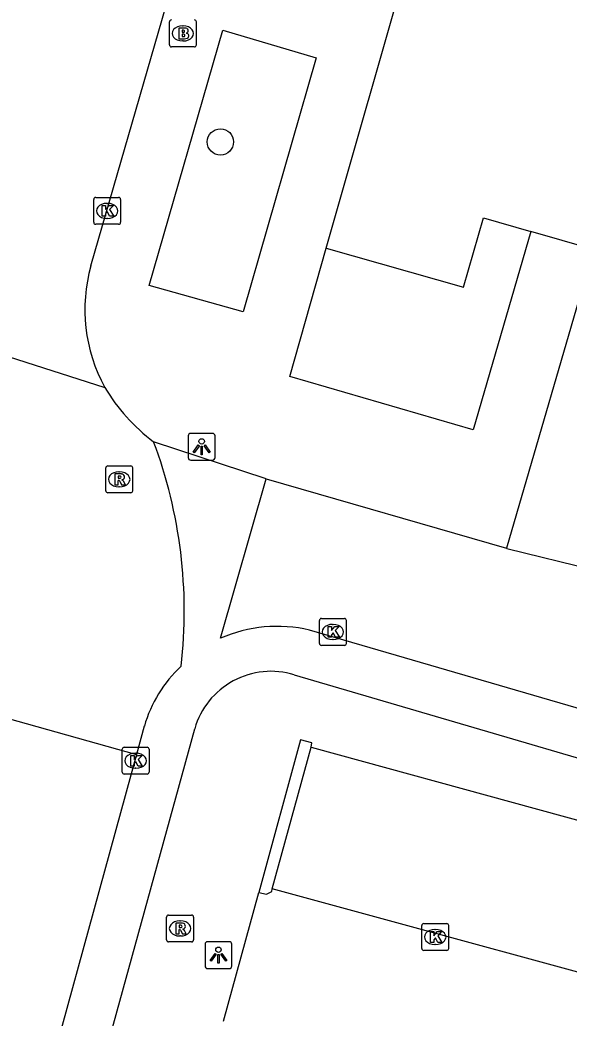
# Model space of a CAD drawing. Extents: x 159822 to 160765, y 380693 to 381634.
# Drawn here: x 160412.52 to 160432.95, y 381139.44 to 381176.59 of the extents above; entities that cross this region are included whole.
import ezdxf

# ---------------------------------------------------------------- set-up
doc = ezdxf.new("R2010")
doc.units = 0
for name, color, linetype in [('IMGEO_Berm_open', 7, 'Continuous'), ('IMGEO_Boom', 7, 'Continuous'), ('IMGEO_Brandkraan', 7, 'Continuous'), ('IMGEO_Kolk', 7, 'Continuous'), ('IMGEO_Lichtpunt', 7, 'Continuous'), ('IMGEO_Pand', 7, 'Continuous'), ('IMGEO_Parkeervlak_open', 7, 'Continuous'), ('IMGEO_Rijbaan_lokaal_open', 7, 'Continuous'), ('IMGEO_Rioolput', 7, 'Continuous'), ('IMGEO_Voetpad_open', 7, 'Continuous')]:
    doc.layers.add(name, color=color, linetype=linetype)

msp = doc.modelspace()

# ---------------------------------------------------------------- linework, layer by layer
at = {"layer": 'IMGEO_Berm_open'}
msp.add_lwpolyline([(160423.354, 381149.521), (160423.382, 381149.682), (160422.953, 381149.786), (160421.411, 381144.113)], dxfattribs=at)
at = {"layer": 'IMGEO_Boom'}
msp.add_circle((160419.978, 381172.048), 0.489, dxfattribs=at)
at = {"layer": 'IMGEO_Brandkraan'}
for p, q in [((160418.082, 381175.661), (160418.082, 381176.513)), ((160419.083, 381176.513), (160419.083, 381175.661)), ((160418.57, 381176.367), (160418.595, 381176.367)), ((160418.593, 381175.807), (160418.568, 381175.807)), ((160419.009, 381175.587), (160418.157, 381175.587))]:
    msp.add_line(p, q, dxfattribs=at)
for points in [[(160418.082, 381175.661), (160418.082, 381176.513)], [(160419.083, 381176.513), (160419.083, 381175.661)], [(160418.43, 381176.287), (160418.43, 381175.887), (160418.643, 381175.887)], [(160418.661, 381176.287), (160418.43, 381176.287)], [(160418.609, 381176.206), (160418.555, 381176.206), (160418.555, 381176.13)], [(160418.555, 381176.13), (160418.608, 381176.13)], [(160418.617, 381176.054), (160418.555, 381176.054), (160418.555, 381175.973)], [(160418.555, 381175.973), (160418.617, 381175.973)], [(160419.009, 381175.587), (160418.157, 381175.587)]]:
    msp.add_lwpolyline(points, dxfattribs=at)
for centre, radius, start, end in [((160418.159, 381176.511), 0.0765, 91.552, 178.448), ((160418.159, 381176.511), 0.0765, 91.552, 178.448), ((160419.007, 381176.511), 0.0765, 1.552, 88.448), ((160419.007, 381176.511), 0.0765, 1.552, 88.448), ((160418.61, 381176.168), 0.0379, 267.8285, 90.9355), ((160418.665, 381176.142), 0.145, 59.4692, 91.5367), ((160418.69, 381176.189), 0.0922, 285.5137, 58.1501), ((160418.695, 381175.997), 0.105, 301.3115, 78.989), ((160418.618, 381176.013), 0.0404, 269.8759, 90.5077), ((160418.649, 381176.138), 0.251, 268.6676, 293.5347), ((160418.159, 381175.663), 0.0765, 181.552, 268.448), ((160418.159, 381175.663), 0.0765, 181.552, 268.448), ((160419.007, 381175.663), 0.0765, 271.552, 358.448), ((160419.007, 381175.663), 0.0765, 271.552, 358.448)]:
    msp.add_arc(centre, radius, start, end, dxfattribs=at)
for centre, major_axis, ratio, start_param, end_param in [((160418.569, 381176.087), (-0.387, 0.002), 0.722429, 4.712389, 7.853982), ((160418.594, 381176.087), (-0.39, 0.002), 0.717154, 1.570796, 4.712389)]:
    msp.add_ellipse(centre, major_axis=major_axis, ratio=ratio, start_param=start_param, end_param=end_param, dxfattribs=at)
at = {"layer": 'IMGEO_Kolk'}
for p, q in [((160415.265, 381169.055), (160415.265, 381169.907)), ((160415.34, 381169.981), (160416.192, 381169.981)), ((160416.266, 381169.907), (160416.266, 381169.055)), ((160415.753, 381169.761), (160415.778, 381169.761)), ((160415.776, 381169.201), (160415.751, 381169.201)), ((160416.192, 381168.981), (160415.34, 381168.981)), ((160423.662, 381153.383), (160423.662, 381154.235)), ((160423.737, 381154.309), (160424.589, 381154.309)), ((160424.663, 381154.235), (160424.663, 381153.383)), ((160424.15, 381154.089), (160424.175, 381154.089)), ((160424.173, 381153.529), (160424.148, 381153.529)), ((160424.589, 381153.309), (160423.737, 381153.309)), ((160416.326, 381148.588), (160416.326, 381149.44)), ((160416.401, 381149.514), (160417.253, 381149.514)), ((160417.327, 381149.44), (160417.327, 381148.588)), ((160416.814, 381149.294), (160416.839, 381149.294)), ((160416.837, 381148.734), (160416.812, 381148.734)), ((160417.253, 381148.514), (160416.401, 381148.514)), ((160427.469, 381142.026), (160427.469, 381142.878)), ((160427.544, 381142.952), (160428.396, 381142.952)), ((160427.957, 381142.732), (160427.982, 381142.732)), ((160428.47, 381142.878), (160428.47, 381142.026)), ((160428.396, 381141.952), (160427.544, 381141.952)), ((160427.98, 381142.172), (160427.955, 381142.172))]:
    msp.add_line(p, q, dxfattribs=at)
for points in [[(160415.265, 381169.055), (160415.265, 381169.907)], [(160415.34, 381169.981), (160416.192, 381169.981)], [(160416.266, 381169.907), (160416.266, 381169.055)], [(160415.586, 381169.681), (160415.709, 381169.681), (160415.709, 381169.53), (160415.839, 381169.681), (160416.003, 381169.681), (160415.857, 381169.53), (160416.01, 381169.281), (160415.858, 381169.281), (160415.773, 381169.445), (160415.709, 381169.378), (160415.709, 381169.281), (160415.586, 381169.281), (160415.586, 381169.681)], [(160416.192, 381168.981), (160415.34, 381168.981)], [(160423.662, 381153.383), (160423.662, 381154.235)], [(160423.737, 381154.309), (160424.589, 381154.309)], [(160424.663, 381154.235), (160424.663, 381153.383)], [(160423.983, 381154.009), (160424.106, 381154.009), (160424.106, 381153.858), (160424.236, 381154.009), (160424.4, 381154.009), (160424.254, 381153.858), (160424.407, 381153.609), (160424.255, 381153.609), (160424.17, 381153.773), (160424.106, 381153.706), (160424.106, 381153.609), (160423.983, 381153.609), (160423.983, 381154.009)], [(160424.589, 381153.309), (160423.737, 381153.309)], [(160416.326, 381148.588), (160416.326, 381149.44)], [(160416.401, 381149.514), (160417.253, 381149.514)], [(160417.327, 381149.44), (160417.327, 381148.588)], [(160416.647, 381149.214), (160416.77, 381149.214), (160416.77, 381149.063), (160416.9, 381149.214), (160417.064, 381149.214), (160416.918, 381149.063), (160417.071, 381148.814), (160416.919, 381148.814), (160416.834, 381148.978), (160416.77, 381148.911), (160416.77, 381148.814), (160416.647, 381148.814), (160416.647, 381149.214)], [(160417.253, 381148.514), (160416.401, 381148.514)], [(160427.469, 381142.026), (160427.469, 381142.878)], [(160427.544, 381142.952), (160428.396, 381142.952)], [(160428.47, 381142.878), (160428.47, 381142.026)], [(160427.79, 381142.652), (160427.913, 381142.652), (160427.913, 381142.501), (160428.043, 381142.652), (160428.207, 381142.652), (160428.061, 381142.501), (160428.214, 381142.252), (160428.062, 381142.252), (160427.977, 381142.416), (160427.913, 381142.349), (160427.913, 381142.252), (160427.79, 381142.252), (160427.79, 381142.652)], [(160428.396, 381141.952), (160427.544, 381141.952)]]:
    msp.add_lwpolyline(points, dxfattribs=at)
for centre, start, end in [((160415.342, 381169.905), 91.552, 178.448), ((160415.342, 381169.905), 91.552, 178.448), ((160416.19, 381169.905), 1.552, 88.448), ((160416.19, 381169.905), 1.552, 88.448), ((160415.342, 381169.057), 181.552, 268.448), ((160415.342, 381169.057), 181.552, 268.448), ((160416.19, 381169.057), 271.552, 358.448), ((160416.19, 381169.057), 271.552, 358.448), ((160423.739, 381154.233), 91.552, 178.448), ((160423.739, 381154.233), 91.552, 178.448), ((160424.587, 381154.233), 1.552, 88.448), ((160424.587, 381154.233), 1.552, 88.448), ((160423.739, 381153.385), 181.552, 268.448), ((160423.739, 381153.385), 181.552, 268.448), ((160424.587, 381153.385), 271.552, 358.448), ((160424.587, 381153.385), 271.552, 358.448), ((160416.403, 381149.438), 91.552, 178.448), ((160416.403, 381149.438), 91.552, 178.448), ((160417.251, 381149.438), 1.552, 88.448), ((160417.251, 381149.438), 1.552, 88.448), ((160416.403, 381148.59), 181.552, 268.448), ((160416.403, 381148.59), 181.552, 268.448), ((160417.251, 381148.59), 271.552, 358.448), ((160417.251, 381148.59), 271.552, 358.448), ((160427.546, 381142.876), 91.552, 178.448), ((160427.546, 381142.876), 91.552, 178.448), ((160428.394, 381142.876), 1.552, 88.448), ((160428.394, 381142.876), 1.552, 88.448), ((160427.546, 381142.028), 181.552, 268.448), ((160427.546, 381142.028), 181.552, 268.448), ((160428.394, 381142.028), 271.552, 358.448), ((160428.394, 381142.028), 271.552, 358.448)]:
    msp.add_arc(centre, 0.0765, start, end, dxfattribs=at)
for centre, major_axis, ratio, start_param, end_param in [((160415.752, 381169.481), (-0.387, 0.002), 0.722429, 4.712389, 7.853982), ((160415.777, 381169.481), (-0.39, 0.002), 0.717154, 1.570796, 4.712389), ((160424.149, 381153.809), (-0.387, 0.002), 0.722429, 4.712389, 7.853982), ((160424.174, 381153.809), (-0.39, 0.002), 0.717154, 1.570796, 4.712389), ((160416.813, 381149.014), (-0.387, 0.002), 0.722429, 4.712389, 7.853982), ((160416.838, 381149.014), (-0.39, 0.002), 0.717154, 1.570796, 4.712389), ((160427.956, 381142.452), (-0.387, 0.002), 0.722429, 4.712389, 7.853982), ((160427.981, 381142.452), (-0.39, 0.002), 0.717154, 1.570796, 4.712389)]:
    msp.add_ellipse(centre, major_axis=major_axis, ratio=ratio, start_param=start_param, end_param=end_param, dxfattribs=at)
at = {"layer": 'IMGEO_Lichtpunt'}
for p, q in [((160418.783, 381161.104), (160418.783, 381160.297)), ((160418.783, 381161.104), (160418.783, 381160.297)), ((160419.685, 381161.199), (160418.877, 381161.199)), ((160419.685, 381161.199), (160418.877, 381161.199)), ((160419.779, 381160.297), (160419.779, 381161.104)), ((160419.779, 381160.297), (160419.779, 381161.104)), ((160418.877, 381160.203), (160419.685, 381160.203)), ((160418.877, 381160.203), (160419.685, 381160.203)), ((160419.407, 381142.18), (160419.407, 381141.373)), ((160419.407, 381142.18), (160419.407, 381141.373)), ((160420.309, 381142.275), (160419.501, 381142.275)), ((160420.309, 381142.275), (160419.501, 381142.275)), ((160420.403, 381141.373), (160420.403, 381142.18)), ((160420.403, 381141.373), (160420.403, 381142.18)), ((160419.501, 381141.279), (160420.309, 381141.279)), ((160419.501, 381141.279), (160420.309, 381141.279))]:
    msp.add_line(p, q, dxfattribs=at)
for points in [[(160419.157, 381160.768), (160419.196, 381160.74), (160419.008, 381160.478), (160418.97, 381160.505), (160419.157, 381160.768)], [(160419.259, 381160.72), (160419.306, 381160.72), (160419.306, 381160.398), (160419.259, 381160.398), (160419.259, 381160.72)], [(160419.369, 381160.74), (160419.407, 381160.767), (160419.594, 381160.505), (160419.555, 381160.477), (160419.369, 381160.74)], [(160419.781, 381141.844), (160419.82, 381141.816), (160419.632, 381141.554), (160419.594, 381141.581), (160419.781, 381141.844)], [(160419.883, 381141.796), (160419.93, 381141.796), (160419.93, 381141.474), (160419.883, 381141.474), (160419.883, 381141.796)], [(160419.993, 381141.816), (160420.031, 381141.843), (160420.218, 381141.581), (160420.179, 381141.553), (160419.993, 381141.816)]]:
    msp.add_lwpolyline(points, dxfattribs=at)
for centre in [(160419.282, 381160.902), (160419.906, 381141.978)]:
    msp.add_circle(centre, 0.0994, dxfattribs=at)
for centre, start, end in [((160418.877, 381161.104), 90, 180), ((160418.877, 381161.104), 90, 180), ((160419.685, 381161.104), 0, 90), ((160419.685, 381161.104), 0, 90), ((160418.877, 381160.297), 180, 270), ((160418.877, 381160.297), 180, 270), ((160419.685, 381160.297), 270, 0), ((160419.685, 381160.297), 270, 360), ((160419.501, 381142.18), 90, 180), ((160419.501, 381142.18), 90, 180), ((160420.309, 381142.18), 0, 90), ((160420.309, 381142.18), 0, 90), ((160419.501, 381141.373), 180, 270), ((160419.501, 381141.373), 180, 270), ((160420.309, 381141.373), 270, 0), ((160420.309, 381141.373), 270, 360)]:
    msp.add_arc(centre, 0.0946, start, end, dxfattribs=at)
at = {"layer": 'IMGEO_Pand'}
for points in [[(160423.911, 381168.099), (160433.345, 381201.136), (160437.138, 381200.053), (160437.464, 381201.195), (160437.252, 381201.413), (160437.307, 381201.818), (160437.934, 381201.555), (160442.333, 381204.902), (160442.35, 381205.648), (160442.739, 381205.64), (160442.732, 381205.305), (160444.103, 381205.275), (160444.177, 381208.684)], [(160423.911, 381168.099), (160429.028, 381166.638), (160429.765, 381169.218), (160431.532, 381168.714)], [(160433.861, 381168.049), (160431.532, 381168.714)]]:
    msp.add_lwpolyline(points, dxfattribs=at)
at = {"layer": 'IMGEO_Parkeervlak_open'}
for points in [[(160421.909, 381144.246), (160423.354, 381149.521)], [(160423.354, 381149.521), (160440.197, 381144.899)]]:
    msp.add_lwpolyline(points, dxfattribs=at)
at = {"layer": 'IMGEO_Rijbaan_lokaal_open'}
for points in [[(160415.163, 381167.44), (160419.643, 381182.965)], [(160402.597, 381167.098), (160415.681, 381162.912)], [(160419.978, 381153.571), (160421.685, 381159.51)], [(160421.685, 381159.51), (160430.618, 381156.923)], [(160430.618, 381156.923), (160430.636, 381156.918), (160450.057, 381152.144)], [(160441.56, 381148.553), (160423.297, 381153.876)], [(160412.051, 381150.594), (160416.86, 381149.246)], [(160417.149, 381150.3), (160416.86, 381149.246)], [(160416.86, 381149.246), (160412.312, 381132.643), (160411.683, 381130.26)], [(160421.411, 381144.113), (160421.697, 381144.048), (160421.895, 381144.145), (160421.909, 381144.246)], [(160438.732, 381139.653), (160421.909, 381144.246)], [(160420.089, 381139.322), (160421.411, 381144.113)]]:
    msp.add_lwpolyline(points, dxfattribs=at)
for centre, radius, start, end in [((160420.932, 381165.806), 5.996, 164.1895, 208.8629), ((160421.654, 381166.439), 6.937, 210.5625, 233.1391), ((160400.597, 381154.571), 18.039, 353.5076, 20.5028), ((160422.098, 381148.71), 5.304, 76.9371, 113.5638), ((160421.809, 381148.973), 4.845, 132.7505, 164.1061)]:
    msp.add_arc(centre, radius, start, end, dxfattribs=at)
at = {"layer": 'IMGEO_Rioolput'}
for p, q in [((160415.714, 381159.063), (160415.714, 381159.915)), ((160415.789, 381159.989), (160416.641, 381159.989)), ((160416.202, 381159.769), (160416.227, 381159.769)), ((160416.715, 381159.915), (160416.715, 381159.063)), ((160416.225, 381159.209), (160416.2, 381159.209)), ((160416.641, 381158.989), (160415.789, 381158.989)), ((160417.979, 381142.344), (160417.979, 381143.196)), ((160418.054, 381143.27), (160418.906, 381143.27)), ((160418.467, 381143.05), (160418.492, 381143.05)), ((160418.98, 381143.196), (160418.98, 381142.344)), ((160418.49, 381142.49), (160418.465, 381142.49)), ((160418.906, 381142.27), (160418.054, 381142.27))]:
    msp.add_line(p, q, dxfattribs=at)
for points in [[(160415.714, 381159.063), (160415.714, 381159.915)], [(160415.789, 381159.989), (160416.641, 381159.989)], [(160416.715, 381159.915), (160416.715, 381159.063)], [(160416.303, 381159.687), (160416.051, 381159.689), (160416.051, 381159.289)], [(160416.051, 381159.289), (160416.175, 381159.289), (160416.175, 381159.451), (160416.186, 381159.451)], [(160416.229, 381159.608), (160416.175, 381159.608), (160416.175, 381159.527)], [(160416.175, 381159.527), (160416.227, 381159.527)], [(160416.233, 381159.422), (160416.304, 381159.289), (160416.444, 381159.289), (160416.379, 381159.415)], [(160416.641, 381158.989), (160415.789, 381158.989)], [(160417.979, 381142.344), (160417.979, 381143.196)], [(160418.054, 381143.27), (160418.906, 381143.27)], [(160418.98, 381143.196), (160418.98, 381142.344)], [(160418.568, 381142.968), (160418.316, 381142.97), (160418.316, 381142.57)], [(160418.316, 381142.57), (160418.44, 381142.57), (160418.44, 381142.732), (160418.451, 381142.732)], [(160418.494, 381142.889), (160418.44, 381142.889), (160418.44, 381142.808)], [(160418.44, 381142.808), (160418.492, 381142.808)], [(160418.498, 381142.703), (160418.569, 381142.57), (160418.709, 381142.57), (160418.644, 381142.696)], [(160418.906, 381142.27), (160418.054, 381142.27)]]:
    msp.add_lwpolyline(points, dxfattribs=at)
for centre, radius, start, end in [((160415.791, 381159.913), 0.0765, 91.552, 178.448), ((160415.791, 381159.913), 0.0765, 91.552, 178.448), ((160416.639, 381159.913), 0.0765, 1.552, 88.448), ((160416.639, 381159.913), 0.0765, 1.552, 88.448), ((160416.185, 381159.398), 0.0533, 26.0293, 88.6989), ((160416.211, 381159.716), 0.19, 274.7715, 282.9687), ((160416.235, 381159.512), 0.0964, 77.0061, 93.1865), ((160416.249, 381159.569), 0.0378, 276.6634, 79.6772), ((160416.302, 381159.577), 0.109, 350.3612, 89.416), ((160416.3, 381159.577), 0.112, 277.5842, 350.9817), ((160416.284, 381159.362), 0.108, 29.5134, 73.7905), ((160415.791, 381159.065), 0.0765, 181.552, 268.448), ((160415.791, 381159.065), 0.0765, 181.552, 268.448), ((160416.639, 381159.065), 0.0765, 271.552, 358.448), ((160416.639, 381159.065), 0.0765, 271.552, 358.448), ((160418.056, 381143.194), 0.0765, 91.552, 178.448), ((160418.056, 381143.194), 0.0765, 91.552, 178.448), ((160418.904, 381143.194), 0.0765, 1.552, 88.448), ((160418.904, 381143.194), 0.0765, 1.552, 88.448), ((160418.45, 381142.679), 0.0533, 26.0293, 88.6989), ((160418.476, 381142.997), 0.19, 274.7715, 282.9687), ((160418.5, 381142.793), 0.0964, 77.0061, 93.1865), ((160418.514, 381142.85), 0.0378, 276.6634, 79.6772), ((160418.567, 381142.858), 0.109, 350.3612, 89.416), ((160418.565, 381142.858), 0.112, 277.5842, 350.9817), ((160418.549, 381142.643), 0.108, 29.5134, 73.7905), ((160418.056, 381142.346), 0.0765, 181.552, 268.448), ((160418.056, 381142.346), 0.0765, 181.552, 268.448), ((160418.904, 381142.346), 0.0765, 271.552, 358.448), ((160418.904, 381142.346), 0.0765, 271.552, 358.448)]:
    msp.add_arc(centre, radius, start, end, dxfattribs=at)
for centre, major_axis, ratio, start_param, end_param in [((160416.201, 381159.489), (-0.387, 0.002), 0.722429, 4.712389, 7.853982), ((160416.226, 381159.489), (-0.39, 0.002), 0.717154, 1.570796, 4.712389), ((160418.466, 381142.77), (-0.387, 0.002), 0.722429, 4.712389, 7.853982), ((160418.491, 381142.77), (-0.39, 0.002), 0.717154, 1.570796, 4.712389)]:
    msp.add_ellipse(centre, major_axis=major_axis, ratio=ratio, start_param=start_param, end_param=end_param, dxfattribs=at)
at = {"layer": 'IMGEO_Voetpad_open'}
for points in [[(160423.542, 381175.182), (160420.823, 381165.719), (160417.335, 381166.702), (160420.064, 381176.207), (160423.542, 381175.182)], [(160431.532, 381168.714), (160429.379, 381161.333), (160422.563, 381163.31), (160423.911, 381168.099)], [(160433.861, 381168.049), (160430.618, 381156.923)], [(160421.685, 381159.51), (160417.493, 381160.889)], [(160422.726, 381152.214), (160441.332, 381146.753), (160440.799, 381144.86), (160440.234, 381145.049), (160440.197, 381144.899)], [(160420.321, 381130.259), (160414.02, 381131.995), (160419.022, 381150.206)]]:
    msp.add_lwpolyline(points, dxfattribs=at)
msp.add_arc((160421.864, 381149.384), 2.958, 73.0506, 163.8751, dxfattribs=at)

doc.saveas('drawing.dxf')
